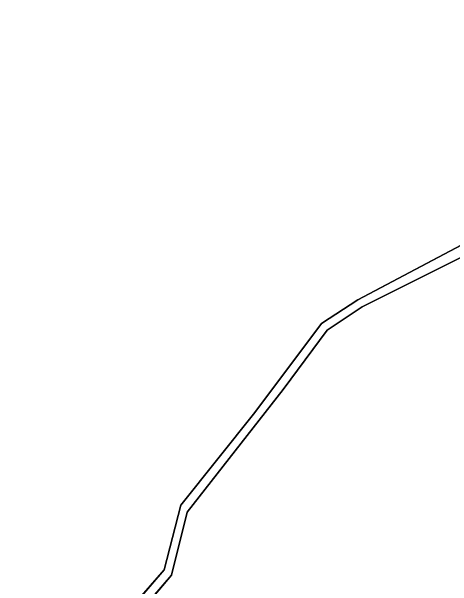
# Model space of a CAD drawing. Extents: x -652854 to -650068, y -1097661 to -1095417.
# Drawn here: x -651919.6 to -651701, y -1097329.6 to -1097044.8 of the extents above; entities that cross this region are included whole.
import ezdxf

# ---------------------------------------------------------------- set-up
doc = ezdxf.new("R2010")
doc.units = 0
doc.layers.add('Hranice parcel', color=7, linetype='Continuous')
doc.layers.add('Obvody jako plochy', color=7, linetype='Continuous')

msp = doc.modelspace()

# ---------------------------------------------------------------- linework, layer by layer
at = {"layer": 'Hranice parcel'}
for p, q in [((-651693.61, -1097158.93), (-651747.99, -1097187.53)), ((-651694.17, -1097165.26), (-651745.78, -1097190.99)), ((-651747.99, -1097187.53), (-651765.96, -1097199.26)), ((-651745.78, -1097190.99), (-651763.09, -1097202.67)), ((-651765.96, -1097199.26), (-651799.03, -1097243.39)), ((-651763.09, -1097202.67), (-651785, -1097232.05)), ((-651785, -1097232.05), (-651832.56, -1097292.73)), ((-651799.03, -1097243.39), (-651835.59, -1097289.34)), ((-651835.59, -1097289.34), (-651843.88, -1097321.35)), ((-651832.56, -1097292.73), (-651840.2, -1097323.89)), ((-651843.88, -1097321.35), (-651863.05, -1097343.32)), ((-651840.2, -1097323.89), (-651859.69, -1097346.64))]:
    msp.add_line(p, q, dxfattribs=at)
at = {"layer": 'Obvody jako plochy'}
for points in [[(-651926.46, -1097428.73), (-651906.62, -1097444.67), (-651903.58, -1097459.6), (-651902.87, -1097443.89), (-651906.06, -1097410.33), (-651897.24, -1097391.74), (-651868.68, -1097354.1), (-651863.05, -1097343.32), (-651843.88, -1097321.35), (-651835.59, -1097289.34), (-651799.03, -1097243.39), (-651765.96, -1097199.26), (-651747.99, -1097187.53), (-651693.61, -1097158.93), (-651646.28, -1097138.78), (-651606.05, -1097138.21), (-651573.39, -1097130.09), (-651561.36, -1097123.06), (-651550.73, -1097110.1), (-651546.83, -1097095.59), (-651550.89, -1097076.68), (-651563.08, -1097040.57)], [(-651693.61, -1097158.93), (-651747.99, -1097187.53), (-651765.96, -1097199.26), (-651799.03, -1097243.39), (-651835.59, -1097289.34), (-651843.88, -1097321.35), (-651863.05, -1097343.32)], [(-651694.17, -1097165.26), (-651745.78, -1097190.99), (-651763.09, -1097202.67), (-651785, -1097232.05), (-651832.56, -1097292.73), (-651840.2, -1097323.89), (-651859.69, -1097346.64), (-651866.47, -1097357.95), (-651892.98, -1097393.51), (-651901.87, -1097411.14), (-651898.12, -1097441.79), (-651899.65, -1097482.78), (-651891.62, -1097479.11), (-651880.59, -1097475.68), (-651844.81, -1097474.74), (-651825.38, -1097476.82), (-651728.02, -1097474.61), (-651596.98, -1097449.79)], [(-651859.69, -1097346.64), (-651840.2, -1097323.89), (-651832.56, -1097292.73), (-651785, -1097232.05), (-651763.09, -1097202.67), (-651745.78, -1097190.99), (-651694.17, -1097165.26)]]:
    msp.add_lwpolyline(points, dxfattribs=at)

doc.saveas('drawing.dxf')
